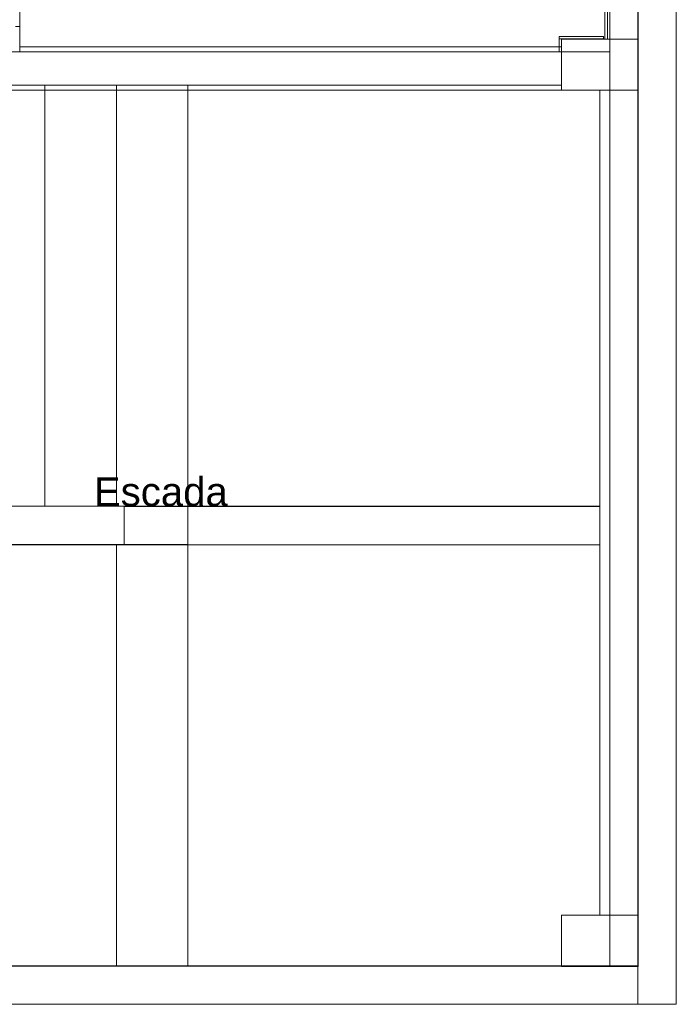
# Model space of a CAD drawing. Header units: millimetres. Extents: x 2 to 902, y -447 to 199.
# Tile 1016 of 1056: x 80.68 to 85.82, y 145.72 to 153.43. Entities that reach past the tile are written whole.
import ezdxf

# ---------------------------------------------------------------- set-up
doc = ezdxf.new("R2010")
doc.units = ezdxf.units.MM
doc.header["$MEASUREMENT"] = 0
doc.linetypes.add('NULL', pattern=[0])
for name, color, linetype, lineweight in [('Ambiente-Textos', 251, 'Continuous', 5), ('IFC-Escada-Contorno', 32, 'Continuous', 5), ('IFC-Laje-Contorno', 134, 'Continuous', 5), ('IFC-Parede padrão-Contorno', 44, 'Continuous', 5), ('IFC-Parede-Contorno', 42, 'Continuous', 5), ('IFC-Pilar-Contorno', 83, 'Continuous', 5), ('IFC-Viga-Contorno', 66, 'Continuous', 5)]:
    doc.layers.add(name, color=color, linetype=linetype, lineweight=lineweight)
doc.styles.add('Arial', font='arial.ttf')

msp = doc.modelspace()

# ---------------------------------------------------------------- linework, layer by layer
at = {"layer": 'IFC-Escada-Contorno', "color": 7, "lineweight": 5}
for p, q in [((80.3206, 152.9221), (80.8806, 152.9221)), ((80.8806, 152.9221), (81.4406, 152.9221)), ((80.8806, 149.6244), (80.8806, 152.9221)), ((81.4406, 152.9221), (82.0006, 152.9221)), ((81.4406, 149.6244), (81.4406, 152.9221)), ((82.0006, 152.9221), (84.9256, 152.9221)), ((82.0006, 149.6244), (82.0006, 152.9221)), ((80.8806, 149.6244), (80.8806, 152.8826)), ((81.4406, 149.6244), (81.4406, 152.8826)), ((82.0006, 149.6244), (82.0006, 152.8826)), ((80.3206, 149.6244), (80.8806, 149.6244)), ((80.8806, 149.6244), (81.4406, 149.6244)), ((81.4406, 149.6244), (82.0006, 149.6244)), ((82.0006, 149.6226), (82.0006, 149.6244)), ((82.0006, 149.6244), (85.2241, 149.6244)), ((82.0006, 149.6244), (85.2241, 149.6244)), ((83.4362, 149.6244), (85.2241, 149.6244)), ((80.5423, 149.3221), (80.6994, 149.3221)), ((80.5423, 149.3221), (80.719, 149.3221)), ((80.6994, 149.3221), (80.719, 149.3221)), ((80.719, 149.3221), (80.7403, 149.3221)), ((80.719, 149.3221), (80.7403, 149.3221)), ((80.7403, 149.3221), (80.7687, 149.3221)), ((80.7403, 149.3221), (80.7687, 149.3221)), ((80.7687, 149.3221), (80.8084, 149.3221)), ((80.7687, 149.3221), (80.8084, 149.3221)), ((80.8084, 149.3221), (80.8681, 149.3221)), ((80.8084, 149.3221), (80.8681, 149.3221)), ((80.8681, 149.3221), (80.9676, 149.3221)), ((80.8681, 149.3221), (80.9676, 149.3221)), ((80.9676, 149.3221), (80.9945, 149.3221)), ((80.9676, 149.3221), (80.9945, 149.3221)), ((80.9945, 149.3221), (81.4408, 149.3221)), ((80.9945, 149.3221), (81.4408, 149.3221)), ((81.4408, 149.3221), (81.5009, 149.3221)), ((81.4408, 146.4931), (81.4408, 149.3221)), ((81.4408, 146.6463), (81.4408, 149.3221)), ((81.4408, 149.3221), (81.5009, 149.3221)), ((81.4408, 146.6463), (81.4408, 149.3221)), ((82.0008, 149.3221), (85.2241, 149.3221)), ((82.0008, 146.0244), (82.0008, 149.3221)), ((82.0008, 146.0244), (82.0008, 149.3221)), ((82.0009, 149.3221), (83.4362, 149.3221)), ((83.4362, 149.3221), (85.2241, 149.3221)), ((81.4408, 146.0244), (81.4408, 148.2083)), ((81.4408, 146.0244), (81.4408, 146.6463)), ((81.4408, 146.0244), (81.4408, 146.6463)), ((80.5423, 146.0244), (80.6994, 146.0244)), ((80.6994, 146.0244), (80.719, 146.0244)), ((80.719, 146.0244), (80.7403, 146.0244)), ((80.7403, 146.0244), (80.7687, 146.0244)), ((80.7687, 146.0244), (80.8084, 146.0244)), ((80.8084, 146.0244), (80.8681, 146.0244)), ((80.8681, 146.0244), (80.9676, 146.0244)), ((80.9676, 146.0244), (80.9945, 146.0244)), ((80.9945, 146.0244), (81.4408, 146.0244)), ((81.4408, 146.0244), (82.0008, 146.0244)), ((82.0008, 146.0244), (84.9243, 146.0244))]:
    msp.add_line(p, q, dxfattribs=at)
at = {"layer": 'IFC-Laje-Contorno', "color": 7, "lineweight": 5}
for q in [(80.6838, 154.3024), (84.9256, 153.2226)]:
    msp.add_line((80.6838, 153.2226), q, dxfattribs=at)
at = {"layer": 'IFC-Parede padrão-Contorno', "color": 7, "lineweight": 5}
for p, q in [((85.3038, 146.0244), (85.3038, 176.496)), ((85.8238, 146.3298), (85.8238, 164.0997)), ((85.5238, 145.7244), (85.5238, 160.0094)), ((85.2638, 153.2825), (85.2638, 157.6021)), ((80.6838, 153.1826), (80.6838, 156.2026)), ((80.6838, 153.1826), (80.6838, 153.6032)), ((84.9056, 153.2903), (84.9056, 153.3039)), ((84.9056, 153.3039), (85.0163, 153.3039)), ((84.9056, 153.2839), (84.9056, 153.2903)), ((85.0163, 153.3039), (85.2538, 153.3039)), ((85.2538, 153.2976), (85.2538, 153.3039)), ((85.2538, 153.2839), (85.2538, 153.2976)), ((84.9056, 153.2839), (85.1431, 153.2839)), ((84.9056, 153.2187), (84.9056, 153.2839)), ((84.9056, 153.1826), (84.9056, 153.2187)), ((84.9256, 153.2478), (84.9256, 153.2839)), ((84.9256, 153.1826), (84.9256, 153.2478)), ((85.1431, 153.2839), (85.2538, 153.2839)), ((80.6838, 153.1826), (84.9056, 153.1826)), ((79.6027, 149.6244), (82.0008, 149.6244)), ((82.0008, 149.4524), (82.0008, 149.6244)), ((82.0008, 149.3244), (82.0008, 149.4524)), ((79.7558, 149.3244), (82.0009, 149.3244)), ((85.8238, 145.7244), (85.8238, 146.3298)), ((85.5238, 145.7244), (85.6513, 145.7244)), ((85.6513, 145.7244), (85.6557, 145.7244)), ((85.6557, 145.7244), (85.8238, 145.7244))]:
    msp.add_line(p, q, dxfattribs=at)
at = {"layer": 'IFC-Parede-Contorno', "color": 7, "lineweight": 5}
for p, q in [((78.1433, 153.1826), (83.0684, 153.1826)), ((80.6838, 153.1826), (83.4362, 153.1826)), ((83.0684, 153.1826), (83.2498, 153.1826)), ((83.2498, 153.1826), (85.3038, 153.1826)), ((79.8371, 152.8826), (85.3038, 152.8826)), ((74.6793, 146.0244), (85.5238, 146.0244)), ((75.484, 145.7244), (83.4362, 145.7244)), ((83.4362, 145.7244), (85.5238, 145.7244))]:
    msp.add_line(p, q, dxfattribs=at)
at = {"layer": 'IFC-Pilar-Contorno', "color": 7, "lineweight": 5}
for p, q in [((80.6505, 153.3825), (80.6838, 153.3825)), ((84.9256, 153.0118), (84.9256, 153.2825)), ((84.9256, 153.2825), (84.9921, 153.2825)), ((84.9256, 153.1975), (84.9256, 153.2825)), ((84.9256, 153.2825), (85.3317, 153.2825)), ((84.9921, 153.2825), (85.1196, 153.2825)), ((85.1196, 153.2825), (85.5256, 153.2825)), ((85.3317, 153.2825), (85.4591, 153.2825)), ((85.4591, 153.2825), (85.5256, 153.2825)), ((85.5256, 153.2382), (85.5256, 153.2825)), ((85.5256, 153.0118), (85.5256, 153.2825)), ((85.5256, 153.1532), (85.5256, 153.2382)), ((84.9256, 153.1532), (84.9256, 153.1975)), ((84.9256, 152.8825), (84.9256, 153.1532)), ((85.5256, 152.8825), (85.5256, 153.1532)), ((84.9256, 152.9268), (84.9256, 153.0118)), ((85.5256, 152.9268), (85.5256, 153.0118)), ((84.9256, 152.8825), (84.9256, 152.9268)), ((85.5256, 152.8825), (85.5256, 152.9268)), ((84.9256, 152.8825), (85.3317, 152.8825)), ((84.9256, 152.8825), (85.0531, 152.8825)), ((85.0531, 152.8825), (85.1196, 152.8825)), ((85.1196, 152.8825), (85.5256, 152.8825)), ((85.3317, 152.8825), (85.3981, 152.8825)), ((85.3981, 152.8825), (85.5256, 152.8825)), ((81.5009, 149.4741), (81.5009, 149.6221)), ((81.5009, 149.6221), (81.576, 149.6221)), ((81.5009, 149.5153), (81.5009, 149.6221)), ((81.5009, 149.6221), (81.7477, 149.6221)), ((81.576, 149.6221), (81.7541, 149.6221)), ((81.7477, 149.6221), (81.9258, 149.6221)), ((81.7541, 149.6221), (82.0009, 149.6221)), ((81.9258, 149.6221), (82.0009, 149.6221)), ((82.0009, 149.577), (82.0009, 149.6221)), ((81.5009, 149.4702), (81.5009, 149.5153)), ((82.0009, 149.4702), (82.0009, 149.577)), ((81.5009, 149.3672), (81.5009, 149.4741)), ((81.5009, 149.3221), (81.5009, 149.4702)), ((82.0009, 149.3672), (82.0009, 149.4741)), ((82.0009, 149.3221), (82.0009, 149.4702)), ((81.5009, 149.3221), (81.5009, 149.3672)), ((82.0009, 149.3221), (82.0009, 149.3672)), ((81.5009, 149.3221), (81.7477, 149.3221)), ((81.5009, 149.3221), (81.679, 149.3221)), ((81.679, 149.3221), (81.7541, 149.3221)), ((81.7477, 149.3221), (81.8228, 149.3221)), ((81.7541, 149.3221), (82.0009, 149.3221)), ((81.8228, 149.3221), (82.0009, 149.3221)), ((85.5241, 146.6221), (85.5243, 146.6221)), ((85.5243, 146.0221), (85.5243, 146.6221)), ((84.9243, 146.4217), (85.0482, 146.4217)), ((84.9243, 146.1043), (84.9243, 146.4217)), ((84.9243, 146.4217), (85.4004, 146.4217)), ((84.9243, 146.3391), (84.9243, 146.4217)), ((85.0482, 146.4217), (85.5243, 146.4217)), ((85.4004, 146.4217), (85.5243, 146.4217)), ((85.5243, 146.339), (85.5243, 146.4217)), ((85.5243, 146.1043), (85.5243, 146.4217)), ((84.9243, 146.0217), (84.9243, 146.3391)), ((85.5243, 146.0217), (85.5243, 146.339)), ((84.9243, 146.0217), (84.9243, 146.1043)), ((85.5243, 146.0217), (85.5243, 146.1043)), ((84.9243, 146.0217), (85.4004, 146.0217)), ((84.9243, 146.0217), (85.0482, 146.0217)), ((85.0482, 146.0217), (85.5243, 146.0217)), ((85.4004, 146.0217), (85.5243, 146.0217))]:
    msp.add_line(p, q, dxfattribs=at)
at = {"layer": 'IFC-Viga-Contorno', "color": 7, "lineweight": 5}
for p, q in [((85.5241, 153.2825), (85.5241, 157.7021)), ((85.2841, 153.2825), (85.2841, 157.6021)), ((85.2241, 149.6226), (85.2241, 152.8825)), ((85.2241, 149.6226), (85.2241, 152.8825)), ((85.5241, 146.4217), (85.5241, 152.8825)), ((81.9841, 149.6226), (85.2241, 149.6226)), ((81.9841, 149.6221), (81.9841, 149.6226)), ((82.0008, 149.6226), (85.2241, 149.6226)), ((82.0009, 149.3226), (82.0009, 149.6221)), ((82.0009, 149.3226), (82.0009, 149.6221)), ((85.2241, 149.3226), (85.2241, 149.6226)), ((85.2241, 149.3226), (85.2241, 149.6226)), ((82.0009, 149.3226), (85.2241, 149.3226)), ((82.0009, 149.3226), (85.2241, 149.3226)), ((85.2241, 146.4217), (85.2241, 149.3226)), ((85.2241, 146.4217), (85.2241, 149.3226)), ((85.2241, 146.4217), (85.3038, 146.4217)), ((75.6037, 146.0235), (84.9243, 146.0235)), ((75.6037, 146.0235), (84.9243, 146.0235)), ((84.9241, 146.0235), (84.9241, 146.0244)), ((84.9241, 146.0235), (84.9241, 146.0244))]:
    msp.add_line(p, q, dxfattribs=at)

# ---------------------------------------------------------------- texts
at = {"layer": 'Ambiente-Textos', "color": 7, "linetype": 'NULL', "lineweight": 5, "insert": (81.7888, 149.6228), "char_height": 0.225, "width": 2.157027, "attachment_point": 8, "line_spacing_factor": 0.9, "style": 'Arial'}
msp.add_mtext('Escada', dxfattribs=at)

doc.saveas('drawing.dxf')
